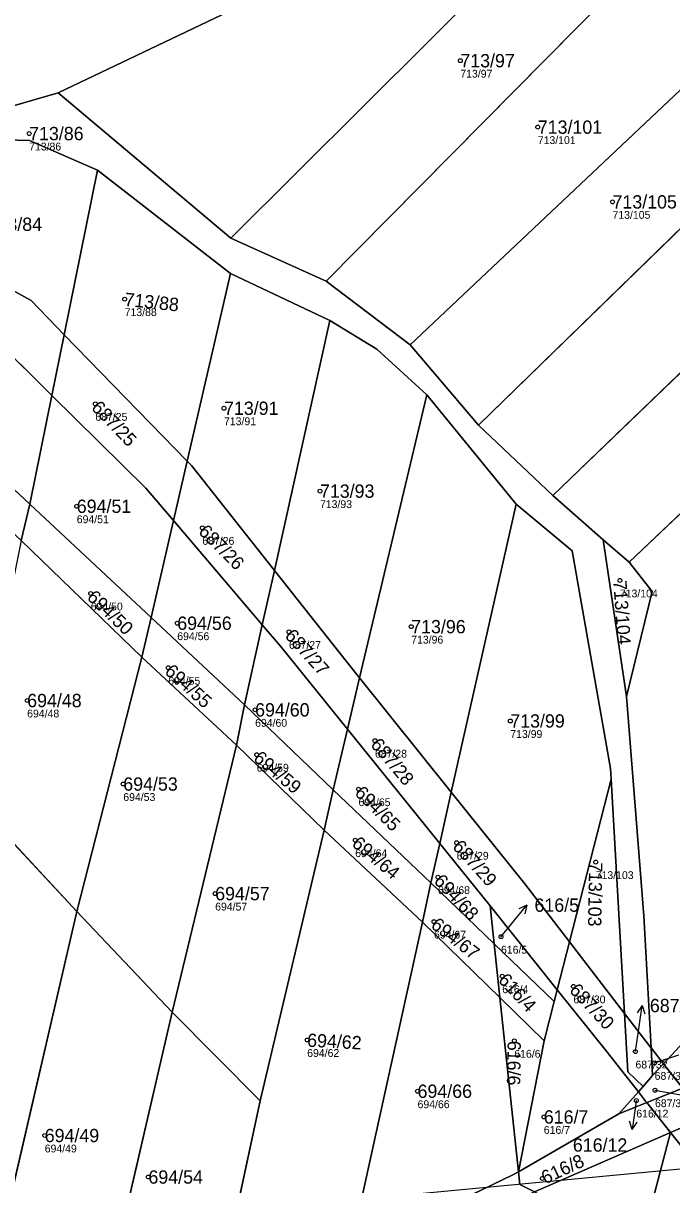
# Model space of a CAD drawing. Extents: x -732749 to -730903, y -1025757 to -1023435.
# Drawn here: x -731431.7 to -731348.9, y -1024154.7 to -1024006.4 of the extents above; entities that cross this region are included whole.
import ezdxf

# ---------------------------------------------------------------- set-up
doc = ezdxf.new("R2010")
doc.units = 0
for name, color, linetype in [('Definiční body', 7, 'Continuous'), ('Hranice parcel', 7, 'Continuous'), ('Parcelní čísla', 7, 'Continuous'), ('Polygon parcely', 7, 'Continuous'), ('Pop  PČ popisy', 7, 'Continuous'), ('Poz předměty', 7, 'Continuous')]:
    doc.layers.add(name, color=color, linetype=linetype)

msp = doc.modelspace()

# ---------------------------------------------------------------- linework, layer by layer
at = {"layer": 'Definiční body'}
for centre in [(-731375.85, -1024011.16), (-731365.96, -1024019.64), (-731430.9, -1024020.46), (-731356.42, -1024029.18), (-731418.7, -1024041.6), (-731422.45, -1024054.97), (-731406.02, -1024055.53), (-731393.77, -1024066.11), (-731424.82, -1024068.04), (-731408.79, -1024070.8), (-731355.48, -1024077.51), (-731423.04, -1024079.18), (-731411.99, -1024082.97), (-731382.12, -1024083.41), (-731397.73, -1024084.08), (-731413.14, -1024088.66), (-731431.15, -1024092.84), (-731402.05, -1024094.03), (-731369.47, -1024095.45), (-731386.75, -1024097.97), (-731401.84, -1024099.76), (-731418.88, -1024103.5), (-731388.85, -1024104.16), (-731389.27, -1024110.67), (-731376.32, -1024111), (-731358.56, -1024113.47), (-731378.71, -1024115.39), (-731407.15, -1024117.49), (-731379.21, -1024121.07), (-731370.66, -1024122.99), (-731370.5, -1024128.04), (-731361.41, -1024129.34), (-731395.4, -1024136.18), (-731368.96, -1024136.28), (-731353.49, -1024137.65), (-731351.04, -1024139.1), (-731381.31, -1024142.72), (-731351, -1024142.59), (-731353.38, -1024143.91), (-731365.19, -1024146), (-731428.91, -1024148.37), (-731415.67, -1024153.67), (-731365.37, -1024153.85)]:
    msp.add_circle(centre, 0.25, dxfattribs=at)
at = {"layer": 'Hranice parcel'}
for p, q in [((-731392.96, -1024039.29), (-731344.68, -1023990.47)), ((-731382.24, -1024047.43), (-731333.48, -1024001.39)), ((-731373.53, -1024057.68), (-731324.4, -1024009.87)), ((-731435.75, -1024017.71), (-731427.19, -1024015.28)), ((-731405.16, -1024033.8), (-731427.19, -1024015.28)), ((-731364.05, -1024066.65), (-731314.83, -1024019.32)), ((-731426.42, -1024046.14), (-731422.16, -1024025.13)), ((-731422.16, -1024025.13), (-731405.18, -1024038.34)), ((-731354.28, -1024075.19), (-731305.25, -1024028.62)), ((-731392.96, -1024039.29), (-731405.16, -1024033.8)), ((-731410.72, -1024062.3), (-731405.18, -1024038.34)), ((-731405.18, -1024038.34), (-731392.49, -1024044.31)), ((-731382.24, -1024047.43), (-731392.96, -1024039.29)), ((-731399.59, -1024076.24), (-731392.49, -1024044.31)), ((-731436.26, -1024045.73), (-731428, -1024053.89)), ((-731428, -1024053.89), (-731426.42, -1024046.14)), ((-731410.72, -1024062.3), (-731426.42, -1024046.14)), ((-731373.53, -1024057.68), (-731382.24, -1024047.43)), ((-731430.82, -1024067.78), (-731445.74, -1024053.85)), ((-731428, -1024053.89), (-731416.01, -1024065.72)), ((-731388.71, -1024089.95), (-731380.13, -1024053.82)), ((-731380.13, -1024053.82), (-731368.72, -1024067.77)), ((-731364.05, -1024066.65), (-731373.53, -1024057.68)), ((-731412.47, -1024069.87), (-731410.72, -1024062.3)), ((-731410.19, -1024062.84), (-731410.72, -1024062.3)), ((-731399.59, -1024076.24), (-731410.19, -1024062.84)), ((-731416.01, -1024065.72), (-731412.47, -1024069.87)), ((-731357.63, -1024072.31), (-731364.05, -1024066.65)), ((-731431.91, -1024072.42), (-731430.82, -1024067.78)), ((-731415.33, -1024082.25), (-731430.82, -1024067.78)), ((-731377.01, -1024104.53), (-731368.72, -1024067.77)), ((-731415.33, -1024082.25), (-731412.47, -1024069.87)), ((-731412.47, -1024069.87), (-731401.13, -1024083.17)), ((-731416.5, -1024087.31), (-731431.91, -1024072.42)), ((-731354.64, -1024092.34), (-731357.63, -1024072.31)), ((-731354.28, -1024075.19), (-731357.63, -1024072.31)), ((-731401.13, -1024083.17), (-731399.59, -1024076.24)), ((-731390.57, -1024087.63), (-731399.59, -1024076.24)), ((-731416.5, -1024087.31), (-731415.33, -1024082.25)), ((-731403.4, -1024093.39), (-731415.33, -1024082.25)), ((-731403.4, -1024093.39), (-731401.13, -1024083.17)), ((-731424.8, -1024119.76), (-731416.5, -1024087.31)), ((-731404.44, -1024098.53), (-731416.5, -1024087.31)), ((-731388.71, -1024089.95), (-731390.57, -1024087.63)), ((-731390.26, -1024096.49), (-731388.71, -1024089.95)), ((-731377.01, -1024104.53), (-731388.71, -1024089.95)), ((-731404.44, -1024098.53), (-731403.4, -1024093.39)), ((-731392.1, -1024104.26), (-731403.4, -1024093.39)), ((-731392.1, -1024104.26), (-731390.26, -1024096.49)), ((-731390.26, -1024096.49), (-731378.48, -1024111.08)), ((-731412.64, -1024132.63), (-731404.44, -1024098.53)), ((-731393.25, -1024109.4), (-731404.44, -1024098.53)), ((-731361.91, -1024123.64), (-731356.6, -1024102.86)), ((-731356.6, -1024102.86), (-731354.87, -1024132.8)), ((-731424.8, -1024119.76), (-731438.53, -1024105.08)), ((-731393.25, -1024109.4), (-731392.1, -1024104.26)), ((-731379.62, -1024116.12), (-731392.1, -1024104.26)), ((-731378.48, -1024111.08), (-731377.01, -1024104.53)), ((-731401.42, -1024143.96), (-731393.25, -1024109.4)), ((-731380.67, -1024121.14), (-731393.25, -1024109.4)), ((-731379.62, -1024116.12), (-731378.48, -1024111.08)), ((-731378.48, -1024111.08), (-731372.05, -1024119.05)), ((-731380.67, -1024121.14), (-731379.62, -1024116.12)), ((-731371.53, -1024123.89), (-731379.62, -1024116.12)), ((-731439.2, -1024181.8), (-731424.8, -1024119.76)), ((-731412.64, -1024132.63), (-731424.8, -1024119.76)), ((-731372.05, -1024119.05), (-731371.53, -1024123.89)), ((-731363.48, -1024129.77), (-731372.05, -1024119.05)), ((-731390, -1024163.47), (-731380.67, -1024121.14)), ((-731370.8, -1024130.76), (-731380.67, -1024121.14)), ((-731363.86, -1024131.26), (-731371.53, -1024123.89)), ((-731371.53, -1024123.89), (-731370.8, -1024130.76)), ((-731363.48, -1024129.77), (-731361.91, -1024123.64)), ((-731354.87, -1024132.8), (-731361.91, -1024123.64)), ((-731370.8, -1024130.76), (-731365.14, -1024136.27)), ((-731370.8, -1024130.76), (-731368.42, -1024152.99)), ((-731363.86, -1024131.26), (-731363.48, -1024129.77)), ((-731365.14, -1024136.27), (-731363.86, -1024131.26)), ((-731422.7, -1024176.05), (-731412.64, -1024132.63)), ((-731401.42, -1024143.96), (-731412.64, -1024132.63)), ((-731368.42, -1024152.99), (-731365.14, -1024136.27)), ((-731346.84, -1024135.92), (-731349.91, -1024139.21)), ((-731351.3, -1024140.71), (-731351.49, -1024137.19)), ((-731349.91, -1024139.21), (-731351.49, -1024137.19)), ((-731351.3, -1024140.71), (-731349.91, -1024139.21)), ((-731352.49, -1024142.1), (-731351.3, -1024140.71)), ((-731353.11, -1024142.8), (-731352.49, -1024142.1)), ((-731352.04, -1024144.17), (-731347.46, -1024142.31)), ((-731407.08, -1024170.39), (-731401.42, -1024143.96)), ((-731355.61, -1024145.62), (-731353.11, -1024142.8)), ((-731352.2, -1024143.97), (-731353.11, -1024142.8)), ((-731352.04, -1024144.17), (-731352.2, -1024143.97)), ((-731352.04, -1024144.17), (-731355.61, -1024145.62)), ((-731349, -1024147.98), (-731352.04, -1024144.17)), ((-731368.42, -1024152.99), (-731355.61, -1024145.62)), ((-731349, -1024147.98), (-731344.49, -1024146.01)), ((-731366.38, -1024155.56), (-731349, -1024147.98)), ((-731352.8, -1024162.42), (-731349, -1024147.98)), ((-731289.7, -1024222.41), (-731349, -1024147.98))]:
    msp.add_line(p, q, dxfattribs=at)
for points in [[(-731427.19, -1024015.28), (-731394.49, -1023999.66), (-731382.57, -1023989.16), (-731366.86, -1023968.65)], [(-731405.16, -1024033.8), (-731379.69, -1024008.51), (-731353.27, -1023981.88)], [(-731422.16, -1024025.13), (-731430.86, -1024021.36), (-731438.82, -1024021.15)], [(-731426.42, -1024046.14), (-731430.66, -1024041.78), (-731442.74, -1024035.13)], [(-731392.49, -1024044.31), (-731386.52, -1024047.98), (-731380.13, -1024053.82)], [(-731430.82, -1024067.78), (-731430.78, -1024067.57), (-731428, -1024053.89)], [(-731368.72, -1024067.77), (-731361.56, -1024073.75), (-731356.68, -1024101.52), (-731356.6, -1024102.86)], [(-731354.64, -1024092.34), (-731351.34, -1024078.91), (-731354.28, -1024075.19)], [(-731401.13, -1024083.17), (-731398.8, -1024085.9), (-731390.26, -1024096.49)], [(-731351.49, -1024137.19), (-731352.42, -1024120.31), (-731354.64, -1024092.34)], [(-731361.91, -1024123.64), (-731367.6, -1024116.26), (-731377.01, -1024104.53)], [(-731353.11, -1024142.8), (-731355.34, -1024139.95), (-731357.07, -1024137.78), (-731363.48, -1024129.77)], [(-731351.49, -1024137.19), (-731351.73, -1024136.88), (-731354.87, -1024132.8)], [(-731352.49, -1024142.1), (-731354.46, -1024140.24), (-731354.87, -1024132.8)], [(-731347.46, -1024142.31), (-731348.37, -1024141.17), (-731349.91, -1024139.21)], [(-731368.42, -1024152.99), (-731369.14, -1024153.4), (-731390, -1024163.47)], [(-731368.42, -1024152.99), (-731368.25, -1024154.62), (-731366.38, -1024155.56)]]:
    msp.add_lwpolyline(points, dxfattribs=at)
at = {"layer": 'Polygon parcely'}
for points in [[(-731217.09, -1023969.75), (-731158.97, -1023925.58), (-731172.5, -1023903.9), (-731178.01, -1023894.21), (-731265.3, -1023958.87), (-731326.27, -1024003.5), (-731322.01, -1024007.47), (-731312.15, -1024016.45), (-731302.46, -1024025.85), (-731305.25, -1024028.62), (-731354.28, -1024075.19), (-731351.34, -1024078.91), (-731354.64, -1024092.34), (-731352.42, -1024120.31), (-731351.49, -1024137.19), (-731349.91, -1024139.21), (-731346.84, -1024135.92), (-731337.55, -1024092.09), (-731344.35, -1024085.04), (-731296.19, -1024037.9), (-731293.41, -1024034.93), (-731297.24, -1024030.92), (-731244.76, -1023990.72)], [(-731657.83, -1023932.32), (-731618.48, -1023933.17), (-731586.29, -1023938.91), (-731543.75, -1023951.48), (-731516.44, -1023961.69), (-731450.3, -1024002.57), (-731440.73, -1024008.32), (-731435.75, -1024017.71), (-731427.19, -1024015.28), (-731394.49, -1023999.66), (-731382.57, -1023989.16), (-731366.86, -1023968.65), (-731372.61, -1023962.9), (-731383.52, -1023956.96), (-731390.6, -1023946.35), (-731418.38, -1023925.35), (-731426.61, -1023919.41), (-731476.17, -1023920.82), (-731526.15, -1023922.74), (-731583.03, -1023921.97), (-731651.51, -1023919.86), (-731687.51, -1023922.74), (-731670.28, -1023931.17)], [(-731379.69, -1024008.51), (-731353.27, -1023981.88), (-731366.86, -1023968.65), (-731382.57, -1023989.16), (-731394.49, -1023999.66), (-731427.19, -1024015.28), (-731405.16, -1024033.8)], [(-731353.27, -1023981.88), (-731379.69, -1024008.51), (-731405.16, -1024033.8), (-731392.96, -1024039.29), (-731344.68, -1023990.47)], [(-731333.48, -1024001.39), (-731344.68, -1023990.47), (-731392.96, -1024039.29), (-731382.24, -1024047.43)], [(-731324.4, -1024009.87), (-731333.48, -1024001.39), (-731382.24, -1024047.43), (-731373.53, -1024057.68)], [(-731314.83, -1024019.32), (-731324.4, -1024009.87), (-731373.53, -1024057.68), (-731364.05, -1024066.65)], [(-731354.64, -1024092.34), (-731357.63, -1024072.31), (-731364.05, -1024066.65), (-731373.53, -1024057.68), (-731382.24, -1024047.43), (-731392.96, -1024039.29), (-731405.16, -1024033.8), (-731427.19, -1024015.28), (-731435.75, -1024017.71), (-731438.82, -1024021.15), (-731430.86, -1024021.36), (-731422.16, -1024025.13), (-731405.18, -1024038.34), (-731392.49, -1024044.31), (-731386.52, -1024047.98), (-731380.13, -1024053.82), (-731368.72, -1024067.77), (-731361.56, -1024073.75), (-731356.68, -1024101.52), (-731356.6, -1024102.86), (-731354.87, -1024132.8), (-731351.73, -1024136.88), (-731351.49, -1024137.19), (-731352.42, -1024120.31)], [(-731305.25, -1024028.62), (-731314.83, -1024019.32), (-731364.05, -1024066.65), (-731357.63, -1024072.31), (-731354.28, -1024075.19)], [(-731430.86, -1024021.36), (-731438.82, -1024021.15), (-731440.82, -1024023.14), (-731442.74, -1024035.13), (-731430.66, -1024041.78), (-731426.42, -1024046.14), (-731422.16, -1024025.13)], [(-731405.18, -1024038.34), (-731422.16, -1024025.13), (-731426.42, -1024046.14), (-731410.72, -1024062.3)], [(-731430.66, -1024041.78), (-731442.74, -1024035.13), (-731443.56, -1024040.21), (-731436.26, -1024045.73), (-731428, -1024053.89), (-731426.42, -1024046.14)], [(-731392.49, -1024044.31), (-731405.18, -1024038.34), (-731410.72, -1024062.3), (-731410.19, -1024062.84), (-731399.59, -1024076.24)], [(-731430.78, -1024067.57), (-731428, -1024053.89), (-731436.26, -1024045.73), (-731443.56, -1024040.21), (-731445.74, -1024053.85), (-731430.82, -1024067.78)], [(-731380.13, -1024053.82), (-731386.52, -1024047.98), (-731392.49, -1024044.31), (-731399.59, -1024076.24), (-731390.57, -1024087.63), (-731388.71, -1024089.95)], [(-731410.72, -1024062.3), (-731426.42, -1024046.14), (-731428, -1024053.89), (-731416.01, -1024065.72), (-731412.47, -1024069.87)], [(-731430.82, -1024067.78), (-731445.74, -1024053.85), (-731446.48, -1024058.68), (-731431.91, -1024072.42)], [(-731412.47, -1024069.87), (-731416.01, -1024065.72), (-731428, -1024053.89), (-731430.78, -1024067.57), (-731430.82, -1024067.78), (-731415.33, -1024082.25)], [(-731368.72, -1024067.77), (-731380.13, -1024053.82), (-731388.71, -1024089.95), (-731377.01, -1024104.53)], [(-731399.59, -1024076.24), (-731410.19, -1024062.84), (-731410.72, -1024062.3), (-731412.47, -1024069.87), (-731401.13, -1024083.17)], [(-731415.33, -1024082.25), (-731430.82, -1024067.78), (-731431.91, -1024072.42), (-731416.5, -1024087.31)], [(-731356.6, -1024102.86), (-731356.68, -1024101.52), (-731361.56, -1024073.75), (-731368.72, -1024067.77), (-731377.01, -1024104.53), (-731367.6, -1024116.26), (-731361.91, -1024123.64)], [(-731401.13, -1024083.17), (-731412.47, -1024069.87), (-731415.33, -1024082.25), (-731403.4, -1024093.39)], [(-731416.5, -1024087.31), (-731431.91, -1024072.42), (-731438.53, -1024105.08), (-731424.8, -1024119.76)], [(-731354.28, -1024075.19), (-731357.63, -1024072.31), (-731354.64, -1024092.34), (-731351.34, -1024078.91)], [(-731398.8, -1024085.9), (-731390.26, -1024096.49), (-731388.71, -1024089.95), (-731390.57, -1024087.63), (-731399.59, -1024076.24), (-731401.13, -1024083.17)], [(-731403.4, -1024093.39), (-731415.33, -1024082.25), (-731416.5, -1024087.31), (-731404.44, -1024098.53)], [(-731390.26, -1024096.49), (-731398.8, -1024085.9), (-731401.13, -1024083.17), (-731403.4, -1024093.39), (-731392.1, -1024104.26)], [(-731404.44, -1024098.53), (-731416.5, -1024087.31), (-731424.8, -1024119.76), (-731412.64, -1024132.63)], [(-731377.01, -1024104.53), (-731388.71, -1024089.95), (-731390.26, -1024096.49), (-731378.48, -1024111.08)], [(-731392.1, -1024104.26), (-731403.4, -1024093.39), (-731404.44, -1024098.53), (-731393.25, -1024109.4)], [(-731378.48, -1024111.08), (-731390.26, -1024096.49), (-731392.1, -1024104.26), (-731379.62, -1024116.12)], [(-731404.44, -1024098.53), (-731412.64, -1024132.63), (-731401.42, -1024143.96), (-731393.25, -1024109.4)], [(-731361.91, -1024123.64), (-731354.87, -1024132.8), (-731356.6, -1024102.86)], [(-731439.2, -1024181.8), (-731424.8, -1024119.76), (-731438.53, -1024105.08), (-731441.39, -1024121.55), (-731443.59, -1024132.41), (-731447.15, -1024148.24), (-731454.82, -1024187.36)], [(-731380.67, -1024121.14), (-731379.62, -1024116.12), (-731392.1, -1024104.26), (-731393.25, -1024109.4)], [(-731367.6, -1024116.26), (-731377.01, -1024104.53), (-731378.48, -1024111.08), (-731372.05, -1024119.05), (-731363.48, -1024129.77), (-731361.91, -1024123.64)], [(-731390, -1024163.47), (-731380.67, -1024121.14), (-731393.25, -1024109.4), (-731401.42, -1024143.96), (-731407.08, -1024170.39)], [(-731349.91, -1024139.21), (-731348.37, -1024141.17), (-731347.46, -1024142.31), (-731319.66, -1024111.76), (-731321.37, -1024110.02), (-731322, -1024109.2), (-731346.84, -1024135.92)], [(-731371.53, -1024123.89), (-731372.05, -1024119.05), (-731378.48, -1024111.08), (-731379.62, -1024116.12)], [(-731371.53, -1024123.89), (-731379.62, -1024116.12), (-731380.67, -1024121.14), (-731370.8, -1024130.76)], [(-731422.7, -1024176.05), (-731412.64, -1024132.63), (-731424.8, -1024119.76), (-731439.2, -1024181.8)], [(-731363.86, -1024131.26), (-731363.48, -1024129.77), (-731372.05, -1024119.05), (-731371.53, -1024123.89)], [(-731370.8, -1024130.76), (-731380.67, -1024121.14), (-731390, -1024163.47), (-731369.14, -1024153.4), (-731368.42, -1024152.99)], [(-731365.14, -1024136.27), (-731363.86, -1024131.26), (-731371.53, -1024123.89), (-731370.8, -1024130.76)], [(-731353.11, -1024142.8), (-731352.49, -1024142.1), (-731354.46, -1024140.24), (-731354.87, -1024132.8), (-731361.91, -1024123.64), (-731363.48, -1024129.77), (-731357.07, -1024137.78), (-731355.34, -1024139.95)], [(-731368.42, -1024152.99), (-731365.14, -1024136.27), (-731370.8, -1024130.76)], [(-731355.34, -1024139.95), (-731357.07, -1024137.78), (-731363.48, -1024129.77), (-731363.86, -1024131.26), (-731365.14, -1024136.27), (-731368.42, -1024152.99), (-731355.61, -1024145.62), (-731353.11, -1024142.8)], [(-731401.42, -1024143.96), (-731412.64, -1024132.63), (-731422.7, -1024176.05), (-731407.08, -1024170.39)], [(-731351.49, -1024137.19), (-731351.73, -1024136.88), (-731354.87, -1024132.8), (-731354.46, -1024140.24), (-731352.49, -1024142.1), (-731351.3, -1024140.71)], [(-731351.49, -1024137.19), (-731351.3, -1024140.71), (-731349.91, -1024139.21)], [(-731352.04, -1024144.17), (-731347.46, -1024142.31), (-731348.37, -1024141.17), (-731349.91, -1024139.21), (-731351.3, -1024140.71), (-731352.49, -1024142.1), (-731353.11, -1024142.8), (-731352.2, -1024143.97)], [(-731347.46, -1024142.31), (-731352.04, -1024144.17), (-731349, -1024147.98), (-731344.49, -1024146.01)], [(-731352.04, -1024144.17), (-731352.2, -1024143.97), (-731353.11, -1024142.8), (-731355.61, -1024145.62)], [(-731352.04, -1024144.17), (-731355.61, -1024145.62), (-731368.42, -1024152.99), (-731368.25, -1024154.62), (-731366.38, -1024155.56), (-731349, -1024147.98)], [(-731344.49, -1024146.01), (-731349, -1024147.98), (-731289.7, -1024222.41), (-731287.17, -1024217.51)], [(-731366.38, -1024155.56), (-731352.8, -1024162.42), (-731349, -1024147.98)], [(-731349, -1024147.98), (-731352.8, -1024162.42), (-731327.65, -1024175.13), (-731291.89, -1024226.68), (-731289.7, -1024222.41)], [(-731369.74, -1024157.03), (-731366.38, -1024155.56), (-731368.25, -1024154.62), (-731368.42, -1024152.99), (-731369.14, -1024153.4), (-731390, -1024163.47), (-731407.08, -1024170.39), (-731422.7, -1024176.05), (-731439.2, -1024181.8), (-731454.82, -1024187.36), (-731468.59, -1024191.5), (-731461.3, -1024192.91), (-731455.32, -1024190.98), (-731440.8, -1024186.08), (-731424.29, -1024180.72), (-731407.96, -1024174.73), (-731399.23, -1024170.64), (-731391.11, -1024167.74)]]:
    msp.add_lwpolyline(points, close=True, dxfattribs=at)
at = {"layer": 'Pop  PČ popisy'}
for p, q in [((-731369.27, -1024121.29), (-731367.38, -1024118.96)), ((-731367.38, -1024118.96), (-731368.4, -1024119.42)), ((-731367.38, -1024118.96), (-731367.62, -1024120.05)), ((-731370.66, -1024122.99), (-731369.27, -1024121.29)), ((-731352.65, -1024131.78), (-731353.29, -1024132.7)), ((-731353.07, -1024134.75), (-731352.65, -1024131.78)), ((-731352.65, -1024131.78), (-731352.3, -1024132.84)), ((-731353.49, -1024137.65), (-731353.07, -1024134.75)), ((-731351.04, -1024139.1), (-731347.97, -1024138.06)), ((-731351, -1024142.59), (-731345.26, -1024143.62)), ((-731353.38, -1024143.91), (-731353.48, -1024144.63)), ((-731353.48, -1024144.63), (-731353.9, -1024147.6)), ((-731353.9, -1024147.6), (-731354.25, -1024146.54)), ((-731353.9, -1024147.6), (-731353.26, -1024146.68))]:
    msp.add_line(p, q, dxfattribs=at)
at = {"layer": 'Poz předměty'}
msp.add_line((-731405.02, -1024158.02), (-731329.3, -1024150.89), dxfattribs=at)

# ---------------------------------------------------------------- texts
at = {"layer": 'Definiční body'}
for s, p in [('713/97', (-731375.85, -1024013.32)), ('713/101', (-731365.96, -1024021.8)), ('713/86', (-731430.9, -1024022.62)), ('713/105', (-731356.42, -1024031.34)), ('713/88', (-731418.7, -1024043.76)), ('687/25', (-731422.45, -1024057.13)), ('713/91', (-731406.02, -1024057.69)), ('713/93', (-731393.77, -1024068.27)), ('694/51', (-731424.82, -1024070.2)), ('687/26', (-731408.79, -1024072.96)), ('713/104', (-731355.48, -1024079.67)), ('694/50', (-731423.04, -1024081.34)), ('694/56', (-731411.99, -1024085.13)), ('713/96', (-731382.12, -1024085.57)), ('687/27', (-731397.73, -1024086.24)), ('694/55', (-731413.14, -1024090.82)), ('694/48', (-731431.15, -1024095)), ('694/60', (-731402.05, -1024096.19)), ('713/99', (-731369.47, -1024097.61)), ('687/28', (-731386.75, -1024100.13)), ('694/59', (-731401.84, -1024101.92)), ('694/53', (-731418.88, -1024105.66)), ('694/65', (-731388.85, -1024106.32)), ('694/64', (-731389.27, -1024112.83)), ('687/29', (-731376.32, -1024113.16)), ('713/103', (-731358.56, -1024115.63)), ('694/68', (-731378.71, -1024117.55)), ('694/57', (-731407.15, -1024119.65)), ('694/67', (-731379.21, -1024123.23)), ('616/5', (-731370.66, -1024125.15)), ('616/4', (-731370.5, -1024130.2)), ('687/30', (-731361.41, -1024131.5)), ('694/62', (-731395.4, -1024138.34)), ('616/6', (-731368.96, -1024138.44)), ('687/32', (-731353.49, -1024139.81)), ('687/33', (-731351.04, -1024141.26)), ('694/66', (-731381.31, -1024144.88)), ('687/34', (-731351, -1024144.75)), ('616/12', (-731353.38, -1024146.07)), ('616/7', (-731365.19, -1024148.16)), ('694/49', (-731428.91, -1024150.53))]:
    msp.add_text(s, height=1, dxfattribs=at).set_placement(p)
at = {"layer": 'Parcelní čísla'}
for s, p in [('713/97', (-731375.85, -1024012.01)), ('713/86', (-731430.9, -1024021.31)), ('713/101', (-731365.96, -1024020.49)), ('713/105', (-731356.42, -1024030.03)), ('713/84', (-731436.2, -1024032.89)), ('713/91', (-731406.02, -1024056.38)), ('713/93', (-731393.77, -1024066.96)), ('694/51', (-731424.82, -1024068.89)), ('694/56', (-731411.99, -1024083.82)), ('713/96', (-731382.12, -1024084.26)), ('694/48', (-731431.15, -1024093.69)), ('694/60', (-731402.05, -1024094.88)), ('713/99', (-731369.47, -1024096.3)), ('694/53', (-731418.88, -1024104.35)), ('694/57', (-731407.15, -1024118.34)), ('616/5', (-731366.38, -1024119.81)), ('687/32', (-731351.65, -1024132.63)), ('694/66', (-731381.31, -1024143.57)), ('616/7', (-731365.19, -1024146.85)), ('694/49', (-731428.91, -1024149.22)), ('616/12', (-731361.48, -1024150.43)), ('694/54', (-731415.67, -1024154.52))]:
    msp.add_text(s, height=1.7, dxfattribs=at).set_placement(p)
for s, rotation, p in [('713/88', 354, (-731418.79, -1024042.45)), ('687/25', 314, (-731423.06, -1024055.56)), ('687/26', 315, (-731409.39, -1024071.4)), ('694/50', 316, (-731423.63, -1024079.79)), ('713/104', 274, (-731356.33, -1024077.57)), ('687/27', 312, (-731398.36, -1024084.65)), ('694/55', 318, (-731413.71, -1024089.29)), ('687/28', 310, (-731387.4, -1024098.52)), ('694/59', 320, (-731402.39, -1024100.41)), ('694/65', 315, (-731389.45, -1024104.76)), ('694/64', 320, (-731389.82, -1024111.32)), ('687/29', 312, (-731376.95, -1024111.57)), ('713/103', 269, (-731359.41, -1024113.46)), ('694/68', 313, (-731379.33, -1024115.97)), ('694/67', 322, (-731379.73, -1024121.74)), ('616/4', 313, (-731371.12, -1024128.62)), ('687/30', 313, (-731362.03, -1024129.92)), ('694/62', 357, (-731395.44, -1024137.03)), ('616/6', 269, (-731369.81, -1024136.27)), ('616/8', 25, (-731365.01, -1024154.62))]:
    msp.add_text(s, height=1.7, rotation=rotation, dxfattribs=at).set_placement(p)

doc.saveas('drawing.dxf')
